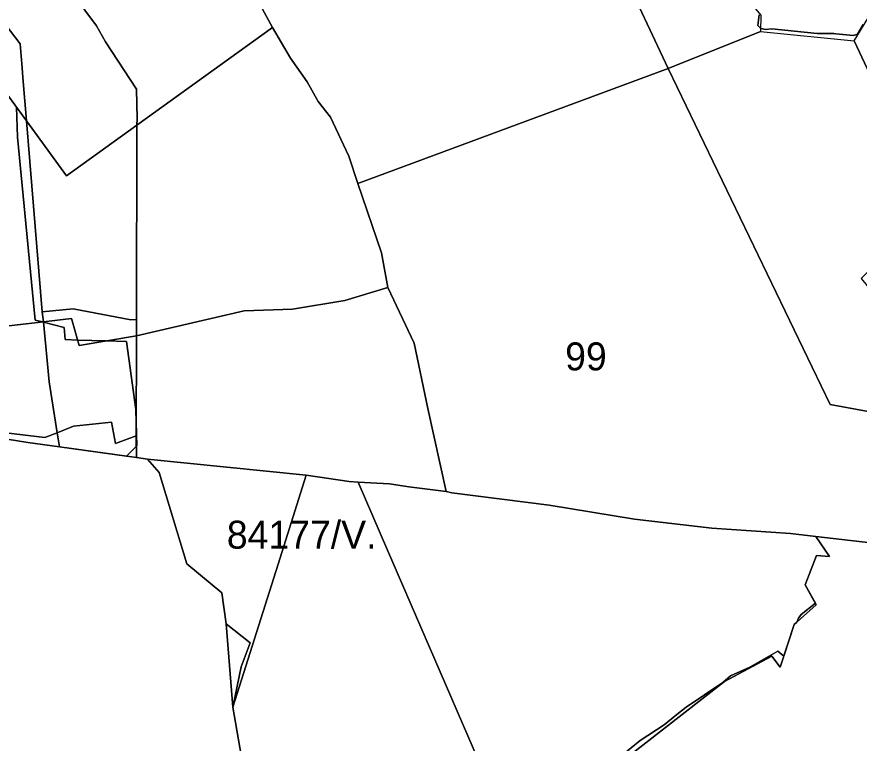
# Model space of a CAD drawing. Extents: x -477304 to -465429, y -1159113 to -1149210.
# Drawn here: x -475289.9 to -474838, y -1155110.9 to -1154721.4 of the extents above; entities that cross this region are included whole.
import ezdxf

# ---------------------------------------------------------------- set-up
doc = ezdxf.new("R2010")
doc.units = 0
for name, color, linetype in [('BPEJ_s', 7, 'Continuous'), ('orna_s', 7, 'Continuous'), ('PUPFL_s', 7, 'Continuous'), ('trav_porost_s', 7, 'Continuous')]:
    doc.layers.add(name, color=color, linetype=linetype)

msp = doc.modelspace()

# ---------------------------------------------------------------- linework, layer by layer
at = {"layer": 'BPEJ_s'}
for points in [[(-475320.81, -1154943.71), (-475284.03, -1154949.65), (-475266.98, -1154952), (-475230.97, -1154956.97), (-475225.79, -1154951.79), (-475225.5, -1154951.5), (-475225.83, -1154938.72), (-475226, -1154932), (-475231, -1154895.5), (-475241.94, -1154895.17), (-475257.27, -1154894.7), (-475264, -1154894.5), (-475264.5, -1154888), (-475275.6, -1154885.14), (-475275.94, -1154885.05), (-475276.19, -1154884.98), (-475280, -1154884), (-475289.5, -1154786), (-475290.11, -1154769.75), (-475284.7, -1154777.16), (-475263.14, -1154806.67), (-475225.43, -1154779.5), (-475152.74, -1154727.13), (-475168.82, -1154697.35)], [(-475168.82, -1154697.35), (-475152.74, -1154727.13), (-475225.43, -1154779.5), (-475263.14, -1154806.67), (-475284.7, -1154777.16), (-475290.11, -1154769.75), (-475289.5, -1154786), (-475280, -1154884), (-475276.19, -1154884.98), (-475275.94, -1154885.05), (-475275.6, -1154885.14), (-475264.5, -1154888), (-475264, -1154894.5), (-475257.27, -1154894.7), (-475241.94, -1154895.17), (-475231, -1154895.5), (-475226, -1154932), (-475225.83, -1154938.72), (-475225.5, -1154951.5), (-475225.79, -1154951.79), (-475230.97, -1154956.97), (-475266.98, -1154952), (-475284.03, -1154949.65), (-475320.81, -1154943.71)], [(-474891.61, -1154720.35), (-474892.25, -1154726.09), (-474890.92, -1154727.42), (-474890.86, -1154727.48), (-474890.76, -1154727.57), (-474888.21, -1154728.21), (-474884.81, -1154727.79), (-474860.57, -1154730.34), (-474851.64, -1154730.34), (-474850.49, -1154730.45), (-474841, -1154731.4), (-474838.88, -1154730.76), (-474835.9, -1154725.45)], [(-474835.9, -1154725.45), (-474838.88, -1154730.76), (-474841, -1154731.4), (-474850.49, -1154730.45), (-474851.64, -1154730.34), (-474860.57, -1154730.34), (-474884.81, -1154727.79), (-474888.21, -1154728.21), (-474890.76, -1154727.57), (-474890.86, -1154727.48), (-474890.92, -1154727.42), (-474892.25, -1154726.09), (-474891.61, -1154720.35)], [(-474822.43, -1155004.56), (-474861.16, -1155000.01), (-474853.82, -1155010.8), (-474860.92, -1155010.33), (-474867, -1155025.93), (-474861.46, -1155035.89), (-474869.07, -1155041.85), (-474870.56, -1155043.77), (-474871.34, -1155045.93), (-474872.83, -1155047.28), (-474878.4, -1155064.28), (-474881.62, -1155061.63), (-474896.71, -1155070.13), (-474906.92, -1155074.81), (-474911.17, -1155078.43), (-474920.95, -1155085.02), (-474930.74, -1155091.61), (-474935.78, -1155095.57), (-474942.64, -1155100.97), (-474955.4, -1155109.47), (-474965.18, -1155117.34)], [(-474965.18, -1155117.34), (-474955.4, -1155109.47), (-474942.64, -1155100.97), (-474935.78, -1155095.57), (-474930.74, -1155091.61), (-474920.95, -1155085.02), (-474911.17, -1155078.43), (-474906.92, -1155074.81), (-474896.71, -1155070.13), (-474881.62, -1155061.63), (-474878.4, -1155064.28), (-474872.83, -1155047.28), (-474871.34, -1155045.93), (-474870.56, -1155043.77), (-474869.07, -1155041.85), (-474861.46, -1155035.89), (-474867, -1155025.93), (-474860.92, -1155010.33), (-474853.82, -1155010.8), (-474861.16, -1155000.01), (-474822.43, -1155004.56)]]:
    msp.add_lwpolyline(points, dxfattribs=at)
for points in [[(-475149.73, -1155014.88), (-475134.64, -1154967.21), (-475219.8, -1154958.51), (-475213.59, -1154965.78), (-475198.63, -1155014.78), (-475179.88, -1155030.21), (-475177.48, -1155046.96), (-475173.99, -1155091.51)], [(-475149.73, -1155014.88), (-475173.99, -1155091.51), (-475177.48, -1155046.96), (-475179.88, -1155030.21), (-475198.63, -1155014.78), (-475213.59, -1154965.78), (-475219.8, -1154958.51), (-475134.64, -1154967.21)]]:
    msp.add_lwpolyline(points, close=True, dxfattribs=at)
at = {"layer": 'orna_s'}
for points in [[(-475239.79, -1154599.05), (-475220.11, -1154624.22), (-475191.61, -1154665.95), (-475168.82, -1154697.35), (-475152.74, -1154727.13), (-475225.43, -1154779.5), (-475225.37, -1154776), (-475225.6, -1154760.21), (-475242.25, -1154734.8), (-475247.06, -1154726.27), (-475277.36, -1154685.39), (-475337.2, -1154599), (-475362.85, -1154561.75), (-475342.89, -1154555.83), (-475306.77, -1154545.32), (-475275.56, -1154538.64)], [(-475247.06, -1154726.27), (-475242.25, -1154734.8), (-475225.6, -1154760.21), (-475225.37, -1154776), (-475225.43, -1154779.5), (-475263.14, -1154806.67), (-475284.7, -1154777.16), (-475286.44, -1154756.14), (-475287.23, -1154746.58), (-475288.11, -1154735.95), (-475364.3, -1154636.05), (-475373.57, -1154623.78), (-475337.2, -1154599), (-475277.36, -1154685.39)], [(-475287.23, -1154746.58), (-475286.44, -1154756.14), (-475284.7, -1154777.16), (-475307.86, -1154745.46), (-475313.5, -1154737.73), (-475331.92, -1154712.52), (-475371.52, -1154751.81), (-475372.66, -1154751.73), (-475377.48, -1154737.05), (-475378.07, -1154719.25), (-475367.81, -1154714.63), (-475364.97, -1154704.13), (-475369.98, -1154695.57), (-475376.29, -1154687.24), (-475385.68, -1154674.73), (-475394.04, -1154660.92), (-475379.44, -1154648.71), (-475374.38, -1154644.48), (-475364.3, -1154636.05), (-475288.11, -1154735.95)]]:
    msp.add_lwpolyline(points, close=True, dxfattribs=at)
at = {"layer": 'PUPFL_s'}
for points in [[(-474890.67, -1154720.55), (-474890.98, -1154729.23), (-474940.42, -1154749.08), (-474970.21, -1154685.82), (-475009.62, -1154612.43), (-474985.78, -1154600.54), (-474942.9, -1154665.59), (-474936.28, -1154666.37)], [(-474809.94, -1154816.34), (-474810.13, -1154805.19), (-474814.21, -1154790.5), (-474840.61, -1154734.34), (-474833.26, -1154722.24), (-474788.79, -1154813.38), (-474805.45, -1154833.66), (-474820.07, -1154845.2), (-474817.4, -1154831.78)], [(-475111.69, -1154796.14), (-475106.88, -1154810.73), (-475094.28, -1154847.9), (-475090.75, -1154866.5), (-475113.93, -1154873.5), (-475142.01, -1154878.16), (-475167.84, -1154879.04), (-475225.75, -1154892.5), (-475225.73, -1154883.68), (-475225.43, -1154779.5), (-475152.74, -1154727.13), (-475143.12, -1154743.59), (-475134.15, -1154756.18), (-475128.14, -1154766.84), (-475121.64, -1154775.15)], [(-474829.42, -1154870.73), (-474808.3, -1154882.68), (-474782.36, -1154903.77), (-474781.06, -1154905.25), (-474767.94, -1154920.15), (-474809.54, -1154950.86), (-474822.4, -1154938.99), (-474833.21, -1154933.08), (-474853.48, -1154929.3), (-474940.42, -1154749.08), (-474890.98, -1154729.23), (-474840.61, -1154734.34), (-474814.21, -1154790.5), (-474810.13, -1154805.19), (-474809.94, -1154816.34), (-474817.4, -1154831.78), (-474820.07, -1154845.2), (-474827.01, -1154852.05), (-474836.83, -1154861.73)], [(-475379.16, -1154796.47), (-475379.52, -1154783.3), (-475344.14, -1154758.68), (-475327.42, -1154748.26), (-475314, -1154745.65), (-475307.86, -1154745.46), (-475284.7, -1154777.16), (-475276.22, -1154879.63), (-475275.62, -1154884.92), (-475294.21, -1154887), (-475323.97, -1154888.33), (-475313.93, -1154930.12), (-475312.32, -1154942.54), (-475274.81, -1154946.88), (-475268.25, -1154944.42), (-475266.98, -1154952), (-475284.03, -1154949.65), (-475320.81, -1154943.71), (-475322.92, -1154937.38), (-475327.41, -1154924.36), (-475349.58, -1154867.17), (-475365.29, -1154841.42), (-475372.3, -1154809.53)], [(-474782.41, -1154981.65), (-474759.51, -1155011.68), (-474782.47, -1155008.76), (-474792.17, -1155008.05), (-474803.84, -1155007.2), (-474822.43, -1155004.56), (-474861.16, -1155000.01), (-474874.84, -1154998.42), (-474917.07, -1154995.67), (-474958.58, -1154990.8), (-475004.27, -1154983.33), (-475056.48, -1154976.62), (-475059.45, -1154975.85), (-475069.43, -1154931.39), (-475076.76, -1154896.4), (-475090.75, -1154866.5), (-475094.28, -1154847.9), (-475106.88, -1154810.73), (-474940.42, -1154749.08), (-474853.48, -1154929.3), (-474833.21, -1154933.08), (-474822.4, -1154938.99), (-474809.54, -1154950.86)], [(-475276.22, -1154879.63), (-475284.7, -1154777.16), (-475263.14, -1154806.67), (-475225.43, -1154779.5), (-475225.73, -1154883.68), (-475228.67, -1154883.83), (-475259.65, -1154877.88)], [(-475225.73, -1154957.69), (-475225.84, -1154946.06), (-475225.75, -1154892.5), (-475167.84, -1154879.04), (-475142.01, -1154878.16), (-475113.93, -1154873.5), (-475090.75, -1154866.5), (-475076.76, -1154896.4), (-475069.43, -1154931.39), (-475059.45, -1154975.85), (-475079.65, -1154973.48), (-475089.93, -1154971.82), (-475106.78, -1154970.86), (-475111.55, -1154970.59), (-475134.64, -1154967.21), (-475219.8, -1154958.51)], [(-475260.53, -1154883.24), (-475275.62, -1154884.92), (-475276.22, -1154879.63), (-475259.65, -1154877.88), (-475228.67, -1154883.83), (-475225.73, -1154883.68), (-475225.75, -1154892.5), (-475256.46, -1154897.56)], [(-475323.97, -1154888.33), (-475294.21, -1154887), (-475275.62, -1154884.92), (-475272.6, -1154917.2), (-475268.25, -1154944.42), (-475274.81, -1154946.88), (-475312.32, -1154942.54), (-475313.93, -1154930.12)], [(-475272.6, -1154917.2), (-475275.62, -1154884.92), (-475260.53, -1154883.24), (-475256.46, -1154897.56), (-475225.75, -1154892.5), (-475225.84, -1154946.06), (-475236.89, -1154950.2), (-475239.06, -1154938.82), (-475259.41, -1154940.95), (-475268.25, -1154944.42)], [(-475239.06, -1154938.82), (-475236.89, -1154950.2), (-475225.84, -1154946.06), (-475225.73, -1154957.69), (-475266.98, -1154952), (-475268.25, -1154944.42), (-475259.41, -1154940.95)], [(-475111.55, -1154970.59), (-475106.78, -1154970.86), (-475091, -1155007.32), (-475065.58, -1155066.06), (-475045.05, -1155113.5), (-475022.6, -1155165.38), (-475043.44, -1155181.62), (-475121.3, -1155271.61), (-475143.15, -1155226.78), (-475156.26, -1155178.53), (-475163.39, -1155152.27), (-475173.99, -1155091.51), (-475149.73, -1155014.88), (-475134.64, -1154967.21)], [(-475056.48, -1154976.62), (-475004.27, -1154983.33), (-474958.58, -1154990.8), (-474917.07, -1154995.67), (-474874.84, -1154998.42), (-474861.16, -1155000.01), (-474853.82, -1155010.8), (-474860.92, -1155010.33), (-474867, -1155025.93), (-474861.04, -1155036.64), (-474872.83, -1155047.28), (-474880.31, -1155070.09), (-474884.82, -1155064.31), (-474910.23, -1155077.84), (-474964.56, -1155120.16), (-475004, -1155150.89), (-475022.6, -1155165.38), (-475045.05, -1155113.5), (-475065.58, -1155066.06), (-475091, -1155007.32), (-475106.78, -1154970.86), (-475089.93, -1154971.82), (-475079.65, -1154973.48), (-475059.45, -1154975.85)]]:
    msp.add_lwpolyline(points, close=True, dxfattribs=at)
for points in [[(-474970.21, -1154685.82), (-474940.42, -1154749.08), (-475106.88, -1154810.73), (-475111.69, -1154796.14), (-475121.64, -1154775.15), (-475128.14, -1154766.84), (-475134.15, -1154756.18), (-475143.12, -1154743.59), (-475152.74, -1154727.13), (-475168.82, -1154697.35)], [(-475320.81, -1154943.71), (-475284.03, -1154949.65), (-475266.98, -1154952), (-475225.73, -1154957.69), (-475219.8, -1154958.51), (-475213.59, -1154965.78), (-475198.63, -1155014.78), (-475179.88, -1155030.21), (-475177.48, -1155046.96), (-475164.66, -1155057.04), (-475169.53, -1155069.99), (-475173.99, -1155091.51), (-475163.39, -1155152.27), (-475156.26, -1155178.53), (-475143.15, -1155226.78), (-475121.3, -1155271.61), (-475165.59, -1155286.93), (-475193.64, -1155220.04), (-475212.97, -1155173.93), (-475232.3, -1155127.82), (-475286.37, -1155120.79), (-475319.49, -1155123.4)]]:
    msp.add_lwpolyline(points, dxfattribs=at)
at = {"layer": 'trav_porost_s'}
msp.add_lwpolyline([(-475173.99, -1155091.51), (-475169.53, -1155069.99), (-475164.66, -1155057.04), (-475177.48, -1155046.96), (-475179.88, -1155030.21), (-475198.63, -1155014.78), (-475213.59, -1154965.78), (-475219.8, -1154958.51), (-475134.64, -1154967.21), (-475149.73, -1155014.88)], close=True, dxfattribs=at)
msp.add_lwpolyline([(-474964.56, -1155120.16), (-474910.23, -1155077.84), (-474884.82, -1155064.31), (-474880.31, -1155070.09), (-474872.83, -1155047.28), (-474861.04, -1155036.64), (-474867, -1155025.93), (-474860.92, -1155010.33), (-474853.82, -1155010.8), (-474861.16, -1155000.01), (-474822.43, -1155004.56), (-474803.84, -1155007.2), (-474792.17, -1155008.05), (-474741.03, -1155065.63), (-474731.95, -1155075.85), (-474757.5, -1155109.37), (-474770.29, -1155132.53)], dxfattribs=at)

# ---------------------------------------------------------------- texts
at = {"layer": 'BPEJ_s'}
for s, p in [('99', (-474995.7, -1154910.97)), ('84177/V.', (-475177.22, -1155006.57))]:
    msp.add_text(s, height=15, dxfattribs=at).set_placement(p)

doc.saveas('drawing.dxf')
